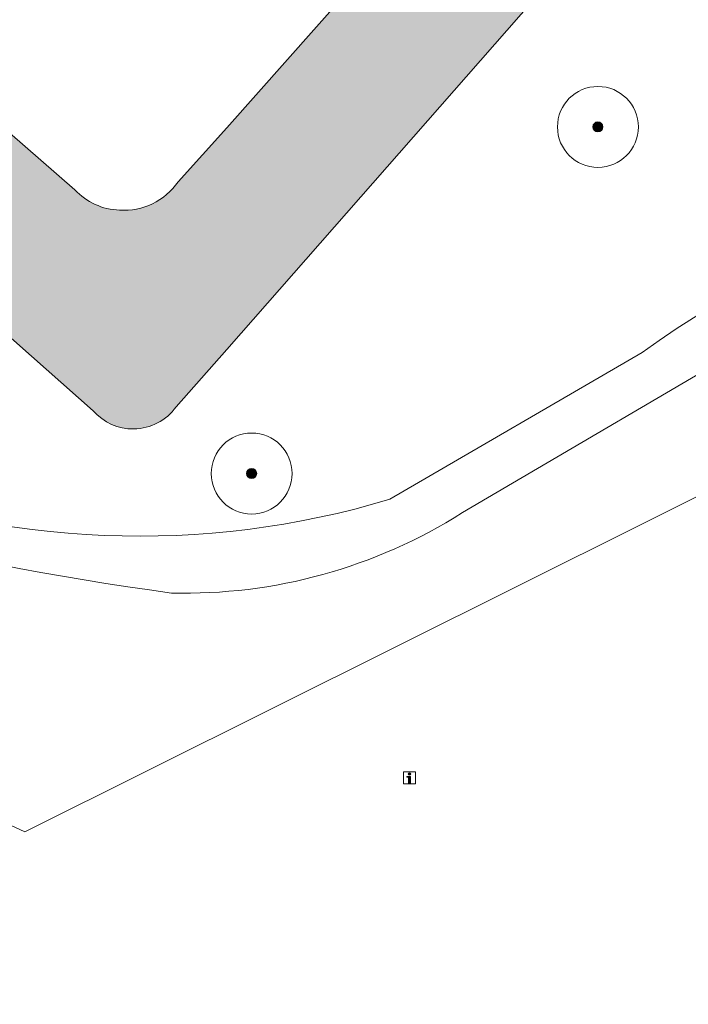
# Model space of a CAD drawing. Header units: metres. Extents: x 125349 to 128236, y 501602 to 503797.
# Tile 610 of 718: x 127495 to 127511, y 502858 to 502882. Entities that reach past the tile are written whole.
import ezdxf

# ---------------------------------------------------------------- set-up
doc = ezdxf.new("R2010")
doc.units = ezdxf.units.M
doc.layers.get('0').update_dxf_attribs({"linetype": 'CONTINUOUS'})
for name, color, linetype, lineweight in [('B-WE-GR-BEPLANTING_CULTUUR_BOSPLANTSOEN-GV', 90, 'CONTINUOUS', 18), ('B-WE-GR-BOOM-S-500', 90, 'CONTINUOUS', 18), ('B-WE-GR-GROENVOORZIENING-GV', 80, 'CONTINUOUS', 18), ('B-WE-IE-MEUBILAIR-S', 7, 'CONTINUOUS', 18), ('B-WE-OG-TERREIN_BEGROEID-GV', 7, 'CONTINUOUS', 18), ('B-WE-OG-WATER_SLOOT-GV', 120, 'CONTINUOUS', 18), ('B-WE-VH-GESLOTENVERHARDING-GV', 10, 'CONTINUOUS', 18)]:
    doc.layers.add(name, color=color, linetype=linetype, lineweight=lineweight)
doc.layers.add('B-WE-OG-WATER_SLOOT-V', color=7, linetype='CONTINUOUS', lineweight=18, true_color=0x73e9ff)

# ---------------------------------------------------------------- blocks, each defined once
blk = doc.blocks.new('SIE-MEUBILAIR_BORD_INFORMATIE-SO')
h = blk.add_hatch(color=256)
h.dxf.hatch_style = 1
h.paths.add_polyline_path([(0.1265625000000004, 0.1957499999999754), (-0.3290625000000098, 0.1957499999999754), (-0.3290625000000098, 0.07762500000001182), (-0.1265625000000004, 0.07762500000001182), (-0.1265625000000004, -0.6480000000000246), (0.1265625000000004, -0.6480000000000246)])
h = blk.add_hatch(color=256)
h.dxf.hatch_style = 1
edge = h.paths.add_edge_path()
edge.add_arc((0, 0.4986431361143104), 0.1493568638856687, 0, 360)
for points in [[(-0.75, -0.75), (0.75, -0.75), (0.75, 0.75), (-0.75, 0.75)], [(0.1265625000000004, 0.1957499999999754), (-0.3290625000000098, 0.1957499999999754), (-0.3290625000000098, 0.07762500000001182), (-0.1265625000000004, 0.07762500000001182), (-0.1265625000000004, -0.6480000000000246), (0.1265625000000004, -0.6480000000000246)]]:
    blk.add_lwpolyline(points, close=True)
blk.add_circle((0, 0.4986431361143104), 0.1493568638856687)
blk = doc.blocks.new('SGR-BOOM_01-SO')
at = {"linetype": 'ByBlock', "lineweight": 18}
h = blk.add_hatch(color=0, dxfattribs=at)
h.dxf.hatch_style = 1
edge = h.paths.add_edge_path()
edge.add_arc((0, 0), 0.25, 0, 360)
at = {"color": 0, "linetype": 'ByBlock', "lineweight": 18}
for radius in [2, 0.25]:
    blk.add_circle((0, 0), radius, dxfattribs=at)

msp = doc.modelspace()

# ---------------------------------------------------------------- hatches: boundary and pattern name
at = {"layer": 'B-WE-OG-WATER_SLOOT-V'}
h = msp.add_hatch(color=256, dxfattribs=at)
edge = h.paths.add_edge_path()
edge.add_line((127417.499, 502877.742), (127414.104, 502877.361))
edge.add_line((127414.104, 502877.361), (127414.057, 502877.356))
edge.add_line((127414.057, 502877.356), (127413.946, 502877.343))
edge.add_arc((127423.4825353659, 502795.9336759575), 81.96599019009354, 96.68135099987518, 99.25786978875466)
edge.add_arc((127419.3132445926, 502814.2448405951), 63.23340274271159, 98.19847281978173, 103.4615177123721)
edge.add_arc((127428.2106786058, 502789.9458202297), 88.9865586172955, 105.3911535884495, 111.7819246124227)
edge.add_arc((127433.8872155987, 502770.9080837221), 108.7862569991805, 110.8374473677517, 114.8386428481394)
edge.add_line((127388.19, 502869.631), (127387.948, 502869.514))
edge.add_line((127387.948, 502869.514), (127381.038, 502866.175))
edge.add_arc((127395.6029357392, 502830.6488858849), 38.39586093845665, 112.2925645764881, 118.3269691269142)
edge.add_arc((127392.8742040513, 502833.3042861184), 34.78239568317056, 116.4454838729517, 123.7819824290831)
edge.add_line((127373.534, 502862.214), (127368.129, 502858.368))
edge.add_arc((127366.6315625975, 502860.6579957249), 2.736128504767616, 245.110284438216, 303.18083401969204, ccw=False)
edge.add_arc((127366.5550136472, 502860.6917174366), 2.735779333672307, 191.9982213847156, 246.8620649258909, ccw=False)
edge.add_line((127363.879, 502860.123), (127359.756, 502883.606))
edge.add_line((127359.756, 502883.606), (127359.664, 502884.132))
edge.add_line((127359.664, 502884.132), (127358.209, 502893.638))
edge.add_line((127358.209, 502893.638), (127354.042, 502918.753))
edge.add_arc((127353.3098367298, 502918.4960475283), 0.7759430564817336, 19.33850682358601, 51.58228781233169)
edge.add_arc((127353.294406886, 502918.3939832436), 0.8670194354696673, 54.97650491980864, 79.32578705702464)
edge.add_arc((127353.45, 502919.236), 0.01118033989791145, 63.43494882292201, 100.3048464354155)
edge.add_arc((127353.2964747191, 502918.380929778), 0.8792255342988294, 80.07613006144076, 97.80987438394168)
edge.add_line((127353.177, 502919.252), (127352.695, 502919.201))
edge.add_arc((127352.8561622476, 502918.5048488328), 0.714562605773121, 103.0346174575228, 148.331210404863)
edge.add_arc((127352.8188547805, 502918.3782530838), 0.7600165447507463, 138.6864788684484, 185.2280716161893)
edge.add_arc((127352.8595014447, 502918.3838294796), 0.801004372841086, 185.360362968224, 197.1225945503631)
edge.add_line((127352.094, 502918.148), (127352.145, 502917.703))
edge.add_line((127352.145, 502917.703), (127355.608, 502894.087))
edge.add_line((127355.608, 502894.087), (127357.414, 502881.68))
edge.add_line((127357.414, 502881.68), (127358.618, 502874.875))
edge.add_line((127358.618, 502874.875), (127362.328, 502855.852))
edge.add_arc((127365.5218282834, 502856.2839561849), 3.22290633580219, 187.7023547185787, 210.0103264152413)
edge.add_arc((127364.9667539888, 502855.8849389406), 2.543583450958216, 208.480670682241, 234.1203815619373)
edge.add_arc((127365.2137461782, 502855.9200627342), 2.722726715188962, 230.3394835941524, 276.7125285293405)
edge.add_arc((127365.2678630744, 502855.9023208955), 2.699275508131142, 275.6156506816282, 309.4501327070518)
edge.add_line((127366.983, 502853.818), (127368.233, 502854.565))
edge.add_line((127368.233, 502854.565), (127373.334, 502858.72))
edge.add_arc((127384.6589769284, 502846.0270808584), 17.01074068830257, 121.82801758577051, 131.7402335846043, ccw=False)
edge.add_arc((127388.7962917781, 502837.6193078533), 26.35220216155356, 114.57220737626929, 119.8299044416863, ccw=False)
edge.add_line((127377.838, 502861.585), (127388.089, 502866.078))
edge.add_line((127388.089, 502866.078), (127394.69, 502869.027))
edge.add_arc((127413.0759970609, 502831.045415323), 42.19769736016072, 112.3290912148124, 115.83053872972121, ccw=False)
edge.add_arc((127417.5804058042, 502819.4753889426), 54.61198966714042, 108.39799196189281, 112.08873395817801, ccw=False)
edge.add_arc((127417.1174030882, 502818.6917951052), 55.21367062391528, 103.05222239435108, 107.6854280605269, ccw=False)
edge.add_arc((127416.4866072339, 502821.546091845), 52.29066603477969, 97.90391644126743, 103.08521735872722, ccw=False)
edge.add_line((127409.296, 502873.34), (127418.001, 502874.34))
edge.add_line((127418.001, 502874.34), (127419.402, 502874.54))
edge.add_line((127419.402, 502874.54), (127460.221, 502881.456))
edge.add_line((127460.221, 502881.456), (127468.825, 502883.204))
edge.add_arc((127487.8740016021, 502789.7017035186), 95.42297369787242, 97.9525204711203, 101.51514763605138, ccw=False)
edge.add_arc((127482.2965591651, 502837.0246699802), 47.79441566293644, 91.6192611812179, 99.17951483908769, ccw=False)
edge.add_arc((127481.0415658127, 502880.693204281), 4.107907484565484, 70.23068064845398, 91.33304164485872, ccw=False)
edge.add_arc((127480.2374683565, 502878.0588970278), 6.860241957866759, 54.89125631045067, 71.35246418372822, ccw=False)
edge.add_line((127484.183, 502883.671), (127491.675, 502877.047))
edge.add_line((127491.675, 502877.047), (127496.695, 502872.608))
edge.add_arc((127497.6702830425, 502873.4448433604), 1.285100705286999, 220.6313026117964, 271.1466583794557)
edge.add_arc((127497.676968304, 502873.4738971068), 1.314034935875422, 270.8298668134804, 324.2944389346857)
edge.add_line((127498.744, 502872.707), (127500, 502874.122))
edge.add_line((127500, 502874.122), (127510.881, 502886.525))
edge.add_arc((127514.9258915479, 502882.8817005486), 5.44378347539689, 125.2376038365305, 137.9901233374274, ccw=False)
edge.add_arc((127514.236546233, 502883.7073598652), 4.37254089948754, 105.9769723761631, 124.10204610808, ccw=False)
edge.add_line((127513.033, 502887.911), (127536.248, 502891.968))
edge.add_arc((127535.776353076, 502896.0229066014), 4.082244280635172, 276.6345522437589, 287.2366528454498)
edge.add_arc((127535.7495757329, 502896.0652950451), 4.130684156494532, 287.417170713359, 298.8704930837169)
edge.add_arc((127535.5205590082, 502895.8927140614), 4.099968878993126, 302.8408110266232, 329.3568019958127)
edge.add_line((127539.048, 502893.803), (127543.97, 502903.458))
edge.add_line((127543.97, 502903.458), (127546.229, 502907.505))
edge.add_line((127546.229, 502907.505), (127548.537, 502911.301))
edge.add_line((127548.537, 502911.301), (127551.196, 502915.498))
edge.add_line((127551.196, 502915.498), (127559.771, 502927.635))
edge.add_line((127559.771, 502927.635), (127569.701, 502941.871))
edge.add_line((127569.701, 502941.871), (127572.609, 502945.867))
edge.add_line((127572.609, 502945.867), (127581.635, 502957.852))
edge.add_line((127581.635, 502957.852), (127586.046, 502963.146))
edge.add_line((127586.046, 502963.146), (127619.543, 502999.977))
edge.add_line((127619.543, 502999.977), (127619.565, 503000))
edge.add_line((127619.565, 503000), (127634.867, 503016.069))
edge.add_line((127634.867, 503016.069), (127641.81, 503022.929))
edge.add_line((127641.81, 503022.929), (127649.204, 503029.642))
edge.add_line((127649.204, 503029.642), (127670.935, 503050.179))
edge.add_line((127670.935, 503050.179), (127676.442, 503055.376))
edge.add_line((127676.442, 503055.376), (127690.738, 503067.949))
edge.add_line((127690.738, 503067.949), (127707.373, 503081.841))
edge.add_line((127707.373, 503081.841), (127712.689, 503085.887))
edge.add_line((127712.689, 503085.887), (127737.288, 503104.247))
edge.add_line((127737.288, 503104.247), (127743.6, 503108.751))
edge.add_line((127743.6, 503108.751), (127759.56, 503119.687))
edge.add_line((127759.56, 503119.687), (127765.474, 503124.088))
edge.add_line((127765.474, 503124.088), (127774.514, 503131.265))
edge.add_line((127774.514, 503131.265), (127781.659, 503137.926))
edge.add_line((127781.659, 503137.926), (127789.002, 503144.889))
edge.add_line((127789.002, 503144.889), (127794.105, 503150.583))
edge.add_line((127794.105, 503150.583), (127800.488, 503158.689))
edge.add_line((127800.488, 503158.689), (127810.777, 503172.028))
edge.add_line((127810.777, 503172.028), (127825.108, 503192.552))
edge.add_line((127825.108, 503192.552), (127838.394, 503212.418))
edge.add_line((127838.394, 503212.418), (127843.43, 503220.112))
edge.add_line((127843.43, 503220.112), (127844.164, 503221.345))
edge.add_line((127844.164, 503221.345), (127844.723, 503222.356))
edge.add_line((127844.723, 503222.356), (127845.073, 503222.973))
edge.add_arc((127843.688682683, 503223.7591822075), 1.591985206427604, 330.4068682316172, 353.6823729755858)
edge.add_arc((127843.639272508, 503223.6619899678), 1.633590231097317, 357.2635761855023, 389.3627460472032)
edge.add_arc((127844.2675745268, 503223.6947610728), 1.105844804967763, 44.00393114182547, 93.08815682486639)
edge.add_arc((127844.1617295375, 503223.6092304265), 1.190668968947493, 87.77287389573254, 123.0714487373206)
edge.add_line((127843.512, 503224.607), (127842.919, 503223.805))
edge.add_line((127842.919, 503223.805), (127842.067, 503223.038))
edge.add_line((127842.067, 503223.038), (127839.447, 503220.122))
edge.add_line((127839.447, 503220.122), (127836.854, 503217.256))
edge.add_line((127836.854, 503217.256), (127824.889, 503200.852))
edge.add_line((127824.889, 503200.852), (127813.128, 503184))
edge.add_line((127813.128, 503184), (127806.062, 503173.889))
edge.add_line((127806.062, 503173.889), (127788.647, 503151.488))
edge.add_arc((127667.3730589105, 503257.5605789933), 161.1172268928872, 311.7270927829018, 318.8253471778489, ccw=False)
edge.add_arc((127630.2803148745, 503300.8419887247), 218.1103712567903, 309.715638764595, 311.431774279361, ccw=False)
edge.add_line((127769.648, 503133.066), (127760.632, 503126.123))
edge.add_line((127760.632, 503126.123), (127742.763, 503113.295))
edge.add_line((127742.763, 503113.295), (127711.108, 503089.674))
edge.add_line((127711.108, 503089.674), (127686.971, 503070.017))
edge.add_line((127686.971, 503070.017), (127667.514, 503052.7))
edge.add_line((127667.514, 503052.7), (127647.865, 503034.179))
edge.add_arc((127647.2093284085, 503034.6045946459), 0.7816879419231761, 266.96931750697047, 327.01250745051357, ccw=False)
edge.add_arc((127647.2137214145, 503034.5865803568), 0.7639497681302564, 204.3991207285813, 266.56887063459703, ccw=False)
edge.add_line((127646.518, 503034.271), (127602.393, 503079.459))
edge.add_line((127602.393, 503079.459), (127579.805, 503102.37))
edge.add_arc((127574.4262436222, 503094.4812192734), 9.547977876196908, 55.71291356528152, 74.41173836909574)
edge.add_arc((127574.8288348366, 503094.6749936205), 9.259233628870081, 76.48956315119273, 92.82182896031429)
edge.add_arc((127574.823827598, 503094.6385762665), 9.29536280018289, 92.77995132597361, 98.8609359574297)
edge.add_arc((127574.5697656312, 503092.5692290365), 11.31523277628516, 95.97455199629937, 107.5967060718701)
edge.add_line((127571.149, 503103.355), (127566.809, 503101.614))
edge.add_line((127566.809, 503101.614), (127561.977, 503099.366))
edge.add_line((127561.977, 503099.366), (127558.346, 503096.926))
edge.add_arc((127560.2694383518, 503094.8258554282), 2.847845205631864, 132.4853211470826, 165.7678904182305)
edge.add_arc((127560.2777515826, 503094.8264730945), 2.855752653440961, 165.8209080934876, 194.2607679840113)
edge.add_line((127557.51, 503094.123), (127558.613, 503092.786))
edge.add_line((127558.613, 503092.786), (127559.721, 503091.864))
edge.add_line((127559.721, 503091.864), (127562.813, 503095.429))
edge.add_line((127562.813, 503095.429), (127564.7, 503096.544))
edge.add_arc((127594.4281477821, 503043.6909570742), 60.63997787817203, 114.18593768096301, 119.3563627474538, ccw=False)
edge.add_arc((127571.9852194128, 503092.7912163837), 6.664401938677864, 89.21950905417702, 111.11894739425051, ccw=False)
edge.add_arc((127572.3501006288, 503093.4539633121), 6.007293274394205, 69.23399443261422, 92.61519838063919, ccw=False)
edge.add_arc((127572.0160151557, 503093.4919677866), 6.098919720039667, 47.492170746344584, 66.17130432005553, ccw=False)
edge.add_line((127576.137, 503097.988), (127601.601, 503072.351))
edge.add_line((127601.601, 503072.351), (127602.075, 503071.867))
edge.add_line((127602.075, 503071.867), (127615.894, 503057.761))
edge.add_line((127615.894, 503057.761), (127641.389, 503031.735))
edge.add_arc((127638.9239632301, 503029.6975859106), 3.1980404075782, 15.942504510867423, 39.57457669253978, ccw=False)
edge.add_arc((127639.4670127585, 503030.3024484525), 2.5467213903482, -32.66276238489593, 6.166220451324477, ccw=False)
edge.add_arc((127639.5221749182, 503029.9626518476), 2.331028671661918, 303.8616662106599, 333.64953497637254, ccw=False)
edge.add_line((127640.821, 503028.027), (127621.823, 503009.208))
edge.add_line((127621.823, 503009.208), (127613.303, 503000))
edge.add_line((127613.303, 503000), (127589.067, 502973.545))
edge.add_line((127589.067, 502973.545), (127573.527, 502954.67))
edge.add_line((127573.527, 502954.67), (127560.387, 502936.189))
edge.add_line((127560.387, 502936.189), (127547.899, 502917.807))
edge.add_line((127547.899, 502917.807), (127535.207, 502897.375))
edge.add_arc((127532.0518470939, 502899.5612105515), 3.838555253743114, 309.7040226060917, 325.28184899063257, ccw=False)
edge.add_arc((127531.3728627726, 502901.3537040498), 5.68557185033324, 294.2054178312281, 303.4161696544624, ccw=False)
edge.add_line((127533.704, 502896.168), (127513.895, 502893.316))
edge.add_arc((127515.7818036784, 502885.2662247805), 8.267944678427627, 103.1915391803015, 116.9085366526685)
edge.add_arc((127515.7679597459, 502885.9588273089), 7.649992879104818, 119.1642862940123, 146.537187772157)
edge.add_line((127509.386, 502890.177), (127500, 502879.601))
edge.add_line((127500, 502879.601), (127498.792, 502878.268))
edge.add_arc((127497.4573269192, 502879.1835280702), 1.618500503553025, 265.98488129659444, 325.55156081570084, ccw=False)
edge.add_arc((127497.3838501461, 502879.1193211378), 1.550833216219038, 222.5297426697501, 268.5275679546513, ccw=False)
edge.add_line((127496.241, 502878.071), (127494.16, 502879.87))
edge.add_line((127494.16, 502879.87), (127489.535, 502883.868))
edge.add_arc((127503.332388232, 502900.0812736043), 21.28939085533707, 220.6662698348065, 229.6024372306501, ccw=False)
edge.add_arc((127504.0851791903, 502900.698687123), 22.26274626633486, 211.676545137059, 220.609036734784, ccw=False)
edge.add_arc((127482.6114901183, 502887.5456014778), 2.920088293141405, 30.0533566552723, 77.73127932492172)
edge.add_arc((127482.7552928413, 502887.4465422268), 2.990695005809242, 80.82811498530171, 125.2788041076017)
edge.add_arc((127477.0725187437, 502894.2358991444), 5.877929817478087, 296.8573994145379, 312.29421382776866, ccw=False)
edge.add_arc((127476.4231217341, 502894.3373520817), 6.284505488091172, 286.6710613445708, 301.72731596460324, ccw=False)
edge.add_line((127478.226, 502888.317), (127459.869, 502885.459))
edge.add_line((127459.869, 502885.459), (127459.919, 502884.408))
edge.add_line((127459.919, 502884.408), (127418.899, 502877.692))
edge.add_line((127418.899, 502877.692), (127417.499, 502877.742))

# ---------------------------------------------------------------- linework, layer by layer
at = {"layer": 'B-WE-GR-BEPLANTING_CULTUUR_BOSPLANTSOEN-GV', "flags": 128}
for points in [[(127500, 502879.601), (127509.386, 502890.177)], [(127494.16, 502879.87), (127496.241, 502878.071)], [(127498.792, 502878.268), (127500, 502879.601)]]:
    msp.add_lwpolyline(points, dxfattribs=at)
at = {"layer": 'B-WE-GR-BEPLANTING_CULTUUR_BOSPLANTSOEN-GV'}
for points in [[(127497.344, 502877.569, 0.2659237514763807), (127498.792, 502878.268)], [(127496.241, 502878.071, 0.2034424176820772), (127497.344, 502877.569)]]:
    msp.add_lwpolyline(points, format="xyb", dxfattribs=at)
at = {"layer": 'B-WE-GR-GROENVOORZIENING-GV', "flags": 128}
for points in [[(127528.764, 502876.929), (127527.676, 502877.167), (127525.586, 502877.452), (127495.002, 502862.204), (127487.81, 502865.527), (127463.998, 502865.831)], [(127463.998, 502865.831), (127487.81, 502865.527), (127495.002, 502862.204), (127525.586, 502877.452)], [(127513.575, 502874.638), (127505.82, 502870.091)]]:
    msp.add_lwpolyline(points, dxfattribs=at)
at = {"layer": 'B-WE-GR-GROENVOORZIENING-GV'}
for points in [[(127498.626, 502868.105, -0.05400246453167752), (127481.741, 502872.321)], [(127505.82, 502870.091, -0.148756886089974), (127498.626, 502868.105)]]:
    msp.add_lwpolyline(points, format="xyb", dxfattribs=at)
at = {"layer": 'B-WE-OG-TERREIN_BEGROEID-GV', "flags": 128}
for points in [[(127510.881, 502886.525), (127500, 502874.122)], [(127496.695, 502872.608), (127491.675, 502877.047)], [(127500, 502874.122), (127498.744, 502872.707)], [(127504.027, 502870.423), (127510.266, 502874.053)]]:
    msp.add_lwpolyline(points, dxfattribs=at)
at = {"layer": 'B-WE-OG-TERREIN_BEGROEID-GV'}
for points in [[(127510.266, 502874.053, -0.1732894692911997), (127525.53, 502878.46)], [(127498.744, 502872.707, -0.2376092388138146), (127497.696, 502872.16)], [(127497.696, 502872.16, -0.2240550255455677), (127496.695, 502872.608)], [(127489.993, 502870.994, 0.1682341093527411), (127504.027, 502870.423)]]:
    msp.add_lwpolyline(points, format="xyb", dxfattribs=at)
at = {"layer": 'B-WE-OG-WATER_SLOOT-GV', "flags": 128}
for points in [[(127509.386, 502890.177), (127500, 502879.601)], [(127500, 502874.122), (127510.881, 502886.525)], [(127496.241, 502878.071), (127494.16, 502879.87)], [(127500, 502879.601), (127498.792, 502878.268)], [(127491.675, 502877.047), (127496.695, 502872.608)], [(127498.744, 502872.707), (127500, 502874.122)]]:
    msp.add_lwpolyline(points, dxfattribs=at)
at = {"layer": 'B-WE-OG-WATER_SLOOT-GV'}
for points in [[(127498.792, 502878.268, -0.2659237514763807), (127497.344, 502877.569)], [(127497.344, 502877.569, -0.2034424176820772), (127496.241, 502878.071)], [(127497.696, 502872.16, 0.2376092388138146), (127498.744, 502872.707)], [(127496.695, 502872.608, 0.2240550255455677), (127497.696, 502872.16)]]:
    msp.add_lwpolyline(points, format="xyb", dxfattribs=at)
at = {"layer": 'B-WE-VH-GESLOTENVERHARDING-GV'}
for points in [[(127525.53, 502878.46, 0.1732894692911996), (127510.266, 502874.053)], [(127481.741, 502872.321, 0.05400246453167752), (127498.626, 502868.105)], [(127504.027, 502870.423, -0.1682341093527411), (127489.993, 502870.994)], [(127498.626, 502868.105, 0.148756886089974), (127505.82, 502870.091)]]:
    msp.add_lwpolyline(points, format="xyb", dxfattribs=at)
at = {"layer": 'B-WE-VH-GESLOTENVERHARDING-GV', "flags": 128}
for points in [[(127505.82, 502870.091), (127513.575, 502874.638)], [(127510.266, 502874.053), (127504.027, 502870.423)]]:
    msp.add_lwpolyline(points, dxfattribs=at)

# ---------------------------------------------------------------- block references
at = {"layer": 'B-WE-GR-BOOM-S-500', "xscale": 0.5, "yscale": 0.5, "zscale": 0.5}
for p in [(127509.17, 502879.623), (127500.61, 502871.058)]:
    msp.add_blockref('SGR-BOOM_01-SO', p, dxfattribs=at)
at = {"layer": 'B-WE-IE-MEUBILAIR-S', "xscale": 0.2, "yscale": 0.2, "zscale": 0.2}
msp.add_blockref('SIE-MEUBILAIR_BORD_INFORMATIE-SO', (127504.513, 502863.536), dxfattribs=at)

doc.saveas('drawing.dxf')
